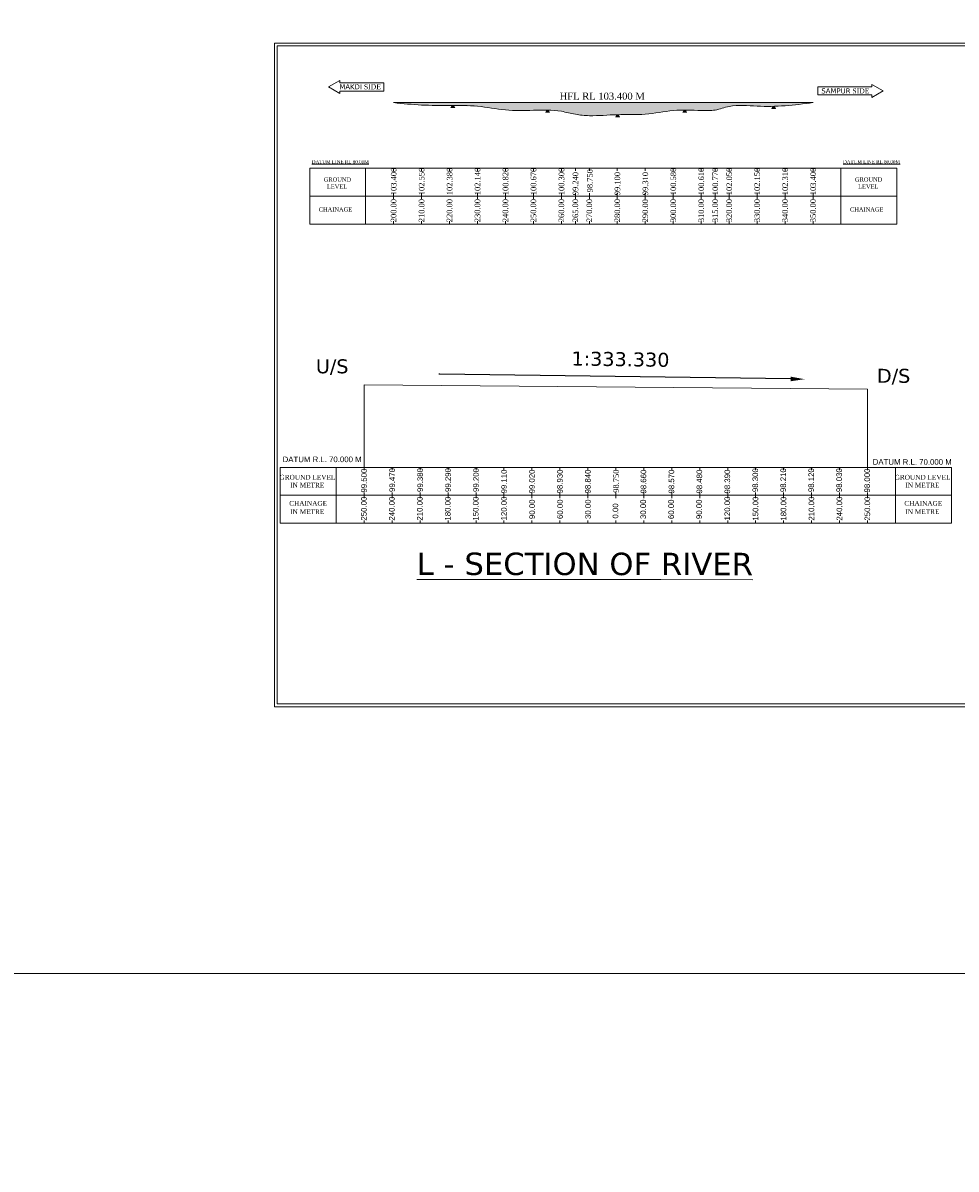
# Model space of a CAD drawing. Header units: millimetres. Extents: x -20950785 to 389010297, y -11535949 to 14056629.
# Tile 559 of 654: x 17953903 to 18287644, y 77436 to 487182. Entities that reach past the tile are written whole.
import ezdxf
from ezdxf import colors
from ezdxf.entities.mleader import LeaderData, LeaderLine
from ezdxf.math import Vec2, Vec3

# ---------------------------------------------------------------- set-up
doc = ezdxf.new("R2010")
doc.units = ezdxf.units.MM
doc.header["$LTSCALE"] = 60
doc.header["$MEASUREMENT"] = 0
doc.linetypes.add('ACAD_ISO03W100', pattern=[30, 12, -18])
doc.layers.add('PDF_H.F.L.', color=7, linetype='ACAD_ISO03W100')
doc.styles.add('Annotative', font='arial.ttf')
doc.styles.add('PDF Arial Bold', font='times.ttf')
doc.styles.add('PDF Verdana Bold', font='verdanab.ttf')
doc.styles.add('style1', font='txt.shx', dxfattribs={"height": 1})

msp = doc.modelspace()

# ---------------------------------------------------------------- hatches: boundary and pattern name
at = {"linetype": 'Continuous', "lineweight": 9, "ltscale": 2}
h = msp.add_hatch(dxfattribs=at)
h.set_pattern_fill('DASH', scale=5000)
h.set_pattern_definition([(0, (-117883.5, -196742.5), (625, 625), [625, -625])])
edge = h.paths.add_edge_path()
edge.add_spline(control_points=[(18190905.04, 456024.26), (18192757.3, 456023.23), (18196288.38, 455888.56), (18201579.79, 455709.88), (18208054.33, 458236.71), (18215071.33, 457357.83), (18220251.27, 457309.83), (18222131.17, 457359.28)], knot_values=[104798.10636198, 104798.10636198, 104798.10636198, 104798.10636198, 110358.868882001, 115361.428226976, 120522.668388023, 130701.568132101, 136485.270525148, 136485.270525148, 136485.270525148, 136485.270525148], degree=3, periodic=0)
edge.add_line((18222131.17, 457359.28), (18222132.9, 457362.87))
edge.add_line((18222132.9, 457362.87), (18222134.5, 457359.37))
edge.add_spline(control_points=[(18222134.5, 457359.37), (18222177.46, 457360.5), (18222220.43, 457361.67), (18222263.4, 457362.87)], knot_values=[136488.685376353, 136488.685376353, 136488.685376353, 136488.685376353, 136620.87024936, 136620.87024936, 136620.87024936, 136620.87024936], degree=3, periodic=0)
edge.add_spline(control_points=[(18222263.4, 457362.87), (18223664.84, 457402.06), (18228342.64, 457655.89), (18233130.23, 458255.66), (18236481.5, 458675.5)], knot_values=[136620.87024936, 136620.87024936, 136620.87024936, 136620.87024936, 140932.188836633, 150991.4184294, 150991.4184294, 150991.4184294, 150991.4184294], degree=3, periodic=0)
edge.add_line((18236481.5, 458675.5), (18086481.5, 458675.5))
edge.add_spline(control_points=[(18086481.5, 458675.5), (18089812.34, 458338.36), (18096462.54, 457665.25), (18103444.07, 457634.23), (18107085.53, 457659.39), (18107387.58, 457661.46)], knot_values=[0, 0, 0, 0, 10036.059983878, 20037.504879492, 20942.088649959, 20942.088649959, 20942.088649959, 20942.088649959], degree=3, periodic=0)
edge.add_line((18107387.58, 457661.46), (18107388.48, 457663.33))
edge.add_line((18107388.48, 457663.33), (18107389.33, 457661.47))
edge.add_spline(control_points=[(18107389.33, 457661.47), (18107432.39, 457661.77), (18107475.45, 457662.06), (18107518.51, 457662.36)], knot_values=[20943.836584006, 20943.836584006, 20943.836584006, 20943.836584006, 21072.793431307, 21072.793431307, 21072.793431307, 21072.793431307], degree=3, periodic=0)
edge.add_line((18107518.51, 457662.36), (18107518.98, 457663.33))
edge.add_line((18107518.98, 457663.33), (18107519.42, 457662.36))
edge.add_spline(control_points=[(18107519.42, 457662.36), (18110513.53, 457682.8), (18116878.12, 457714.1), (18126428.74, 455718.55), (18134808.13, 455891.96), (18139858.71, 456039.21), (18141539.44, 456005.27)], knot_values=[21073.703522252, 21073.703522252, 21073.703522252, 21073.703522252, 30040.384464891, 40127.128240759, 50128.253177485, 55160.462690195, 55160.462690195, 55160.462690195, 55160.462690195], degree=3, periodic=0)
edge.add_line((18107661.92, 457663.21), (18107661.98, 457663.33))
edge.add_line((18107661.98, 457663.33), (18107662.04, 457663.21))
edge.add_spline(control_points=[(18107519.42, 457662.36), (18110513.53, 457682.8), (18116878.12, 457714.1), (18126428.74, 455718.55), (18134808.13, 455891.96), (18139858.71, 456039.21), (18141539.44, 456005.27)], knot_values=[21073.703522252, 21073.703522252, 21073.703522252, 21073.703522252, 30040.384464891, 40127.128240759, 50128.253177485, 55160.462690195, 55160.462690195, 55160.462690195, 55160.462690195], degree=3, periodic=0)
edge.add_line((18141539.44, 456005.27), (18141539.44, 456005.28))
edge.add_line((18141539.44, 456005.28), (18141539.45, 456005.27))
edge.add_spline(control_points=[(18141539.45, 456005.27), (18141582.34, 456004.41), (18141625.23, 456003.49), (18141668.11, 456002.51)], knot_values=[55160.467595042, 55160.467595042, 55160.467595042, 55160.467595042, 55288.896661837, 55288.896661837, 55288.896661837, 55288.896661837], degree=3, periodic=0)
edge.add_line((18141668.15, 456002.59), (18141669.44, 456005.28))
edge.add_line((18141669.44, 456005.28), (18141670.74, 456002.45))
edge.add_spline(control_points=[(18141670.74, 456002.45), (18141716.99, 456001.4), (18141763.23, 456000.28), (18141809.46, 455999.09)], knot_values=[55291.519179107, 55291.519179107, 55291.519179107, 55291.519179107, 55430.036143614, 55430.036143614, 55430.036143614, 55430.036143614], degree=3, periodic=0)
edge.add_line((18141809.51, 455999.19), (18141812.44, 456005.28))
edge.add_line((18141812.44, 456005.28), (18141815.34, 455998.94))
edge.add_spline(control_points=[(18141815.34, 455998.94), (18143383.79, 455958.49), (18146638.79, 455713.75), (18151424.86, 454364.84), (18158107.73, 453775.93), (18163068.03, 454275.41), (18166366.81, 454372.23)], knot_values=[55435.910639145, 55435.910639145, 55435.910639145, 55435.910639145, 60135.095836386, 65246.220957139, 70270.173584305, 80161.66630418, 80161.66630418, 80161.66630418, 80161.66630418], degree=3, periodic=0)
edge.add_line((18166366.81, 454372.23), (18166370.47, 454379.83))
edge.add_line((18166370.47, 454379.83), (18166373.86, 454372.44))
edge.add_spline(control_points=[(18166373.86, 454372.44), (18166409.74, 454373.49), (18166451.49, 454374.67), (18166493.25, 454375.82), (18166499.12, 454375.99)], knot_values=[80168.710971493, 80168.710971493, 80168.710971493, 80168.710971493, 80276.296709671, 80293.906141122, 80293.906141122, 80293.906141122, 80293.906141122], degree=3, periodic=0)
edge.add_line((18166499.15, 454376.04), (18166500.97, 454379.83))
edge.add_line((18166500.97, 454379.83), (18166502.69, 454376.08))
edge.add_spline(control_points=[(18166502.69, 454376.08), (18166549.78, 454377.37), (18166596.87, 454378.61), (18166643.96, 454379.8)], knot_values=[80297.474607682, 80297.474607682, 80297.474607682, 80297.474607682, 80438.657791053, 80438.657791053, 80438.657791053, 80438.657791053], degree=3, periodic=0)
edge.add_line((18166643.99, 454379.88), (18166643.97, 454379.83))
edge.add_line((18166643.97, 454379.83), (18166643.99, 454379.8))
edge.add_spline(control_points=[(18166643.99, 454379.8), (18169926.05, 454462.9), (18176588.13, 454167.94), (18184419.12, 455842.64), (18189053.94, 456012.72), (18190344.97, 456022.36)], knot_values=[80438.687122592, 80438.687122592, 80438.687122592, 80438.687122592, 90278.501466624, 100358.823882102, 104237.441549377, 104237.441549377, 104237.441549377, 104237.441549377], degree=3, periodic=0)
edge.add_line((18190344.97, 456022.36), (18190352.37, 456037.73))
edge.add_line((18190352.37, 456037.73), (18190359.35, 456022.47))
edge.add_spline(control_points=[(18190359.35, 456022.47), (18190398.19, 456022.75), (18190437.03, 456023), (18190475.88, 456023.21)], knot_values=[104251.84632152, 104251.84632152, 104251.84632152, 104251.84632152, 104368.52687992, 104368.52687992, 104368.52687992, 104368.52687992], degree=3, periodic=0)
edge.add_line((18190475.9, 456023.26), (18190482.87, 456037.73))
edge.add_line((18190482.87, 456037.73), (18190489.48, 456023.28))
edge.add_spline(control_points=[(18190489.48, 456023.28), (18190532.71, 456023.51), (18190575.95, 456023.7), (18190619.19, 456023.85)], knot_values=[104382.145348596, 104382.145348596, 104382.145348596, 104382.145348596, 104512.003336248, 104512.003336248, 104512.003336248, 104512.003336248], degree=3, periodic=0)
edge.add_line((18190619.22, 456023.91), (18190625.87, 456037.73))
edge.add_line((18190625.87, 456037.73), (18190632.2, 456023.89))
edge.add_spline(control_points=[(18190632.2, 456023.89), (18190671.25, 456024.02), (18190710.29, 456024.12), (18190749.35, 456024.18)], knot_values=[104525.030573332, 104525.030573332, 104525.030573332, 104525.030573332, 104642.290312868, 104642.290312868, 104642.290312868, 104642.290312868], degree=3, periodic=0)
edge.add_line((18190749.37, 456024.23), (18190755.87, 456037.73))
edge.add_line((18190755.87, 456037.73), (18190762.06, 456024.2))
edge.add_spline(control_points=[(18190762.06, 456024.2), (18190805.5, 456024.26), (18190848.94, 456024.28), (18190892.39, 456024.26)], knot_values=[104655.019318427, 104655.019318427, 104655.019318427, 104655.019318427, 104785.449140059, 104785.449140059, 104785.449140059, 104785.449140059], degree=3, periodic=0)
edge.add_line((18190892.42, 456024.32), (18190898.87, 456037.73))
edge.add_line((18190898.87, 456037.73), (18190905.04, 456024.26))

# ---------------------------------------------------------------- linework, layer by layer
at = {"color": 7, "lineweight": 9, "ltscale": 2}
msp.add_line((18086481.5, 458675.5), (18236481.5, 458675.5), dxfattribs=at)
at = {"color": 7, "linetype": 'Continuous', "lineweight": 9, "ltscale": 2}
for p, q in [((18106984.48, 456824.83), (18107388.48, 457663.33)), ((18107114.98, 456824.83), (18107518.98, 457663.33)), ((18107257.98, 456824.83), (18107661.98, 457663.33)), ((18107387.98, 456824.83), (18107791.98, 457663.33)), ((18107388.48, 457663.33), (18107771.98, 456824.83)), ((18107518.98, 457663.33), (18107902.48, 456824.83)), ((18107530.98, 456824.83), (18107934.98, 457663.33)), ((18107661.98, 457663.33), (18108045.48, 456824.83)), ((18107791.98, 457663.33), (18108175.48, 456824.83)), ((18107934.98, 457663.33), (18108318.48, 456824.83)), ((18140861.94, 455166.78), (18141265.94, 456005.28)), ((18140992.44, 455166.78), (18141396.44, 456005.28)), ((18141135.44, 455166.78), (18141539.44, 456005.28)), ((18141265.44, 455166.78), (18141669.44, 456005.28)), ((18141265.94, 456005.28), (18141649.44, 455166.78)), ((18141396.44, 456005.28), (18141779.94, 455166.78)), ((18141408.44, 455166.78), (18141812.44, 456005.28)), ((18141539.44, 456005.28), (18141922.94, 455166.78)), ((18141669.44, 456005.28), (18142052.94, 455166.78)), ((18141812.44, 456005.28), (18142195.94, 455166.78)), ((18189948.37, 455199.23), (18190352.37, 456037.73)), ((18190078.87, 455199.23), (18190482.87, 456037.73)), ((18190221.87, 455199.23), (18190625.87, 456037.73)), ((18190351.87, 455199.23), (18190755.87, 456037.73)), ((18190352.37, 456037.73), (18190735.87, 455199.23)), ((18190482.87, 456037.73), (18190866.37, 455199.23)), ((18190494.87, 455199.23), (18190898.87, 456037.73)), ((18190625.87, 456037.73), (18191009.37, 455199.23)), ((18190755.87, 456037.73), (18191139.37, 455199.23)), ((18190898.87, 456037.73), (18191282.37, 455199.23)), ((18221728.9, 456524.37), (18222132.9, 457362.87)), ((18221859.4, 456524.37), (18222263.4, 457362.87)), ((18222002.4, 456524.37), (18222406.4, 457362.87)), ((18222132.4, 456524.37), (18222536.4, 457362.87)), ((18222132.9, 457362.87), (18222516.4, 456524.37)), ((18222263.4, 457362.87), (18222646.9, 456524.37)), ((18222275.4, 456524.37), (18222679.4, 457362.87)), ((18222406.4, 457362.87), (18222789.9, 456524.37)), ((18222536.4, 457362.87), (18222919.9, 456524.37)), ((18222679.4, 457362.87), (18223062.9, 456524.37)), ((18165966.47, 453541.33), (18166370.47, 454379.83)), ((18166096.97, 453541.33), (18166500.97, 454379.83)), ((18166239.97, 453541.33), (18166643.97, 454379.83)), ((18166369.97, 453541.33), (18166773.97, 454379.83)), ((18166370.47, 454379.83), (18166753.97, 453541.33)), ((18166500.97, 454379.83), (18166884.47, 453541.33)), ((18166512.97, 453541.33), (18166916.97, 454379.83)), ((18166643.97, 454379.83), (18167027.47, 453541.33)), ((18166773.97, 454379.83), (18167157.47, 453541.33)), ((18166916.97, 454379.83), (18167300.47, 453541.33)), ((18056481.5, 435275.5), (18076481.5, 435275.5)), ((18056481.5, 415275.5), (18056481.5, 435275.5)), ((18076481.5, 435275.5), (18076481.5, 415275.5)), ((18076481.5, 435275.5), (18106481.5, 435275.5)), ((18086481.5, 435275.5), (18086481.5, 434275.5)), ((18096481.5, 435275.5), (18096481.5, 434275.5)), ((18106481.5, 435275.5), (18126481.5, 435275.5)), ((18106481.5, 435275.5), (18106481.5, 434275.5)), ((18116481.5, 435275.5), (18116481.5, 434275.5)), ((18126481.5, 435275.5), (18146481.5, 435275.5)), ((18126481.5, 435275.5), (18126481.5, 434275.5)), ((18136481.5, 435275.5), (18136481.5, 434275.5)), ((18146481.5, 435275.5), (18166481.5, 435275.5)), ((18146481.5, 435275.5), (18146481.5, 434275.5)), ((18151481.5, 435275.5), (18151481.5, 434275.5)), ((18156481.5, 435275.5), (18156481.5, 434275.5)), ((18166481.5, 435275.5), (18186481.5, 435275.5)), ((18166481.5, 435275.5), (18166481.5, 434275.5)), ((18176481.5, 435275.5), (18176481.5, 434275.5)), ((18186481.5, 435275.5), (18206481.5, 435275.5)), ((18186481.5, 435275.5), (18186481.5, 434275.5)), ((18196481.5, 435275.5), (18196481.5, 434275.5)), ((18201481.5, 435275.5), (18201481.5, 434275.5)), ((18206481.5, 435275.5), (18226481.5, 435275.5)), ((18206481.5, 435275.5), (18206481.5, 434275.5)), ((18216481.5, 435275.5), (18216481.5, 434275.5)), ((18226481.5, 435275.5), (18226481.5, 434275.5)), ((18226481.5, 435275.5), (18246481.5, 435275.5)), ((18236481.5, 435275.5), (18236481.5, 434275.5)), ((18246481.5, 435275.5), (18246481.5, 434275.5)), ((18246481.5, 435275.5), (18266481.5, 435275.5)), ((18246481.5, 435275.5), (18266481.5, 435275.5)), ((18246481.5, 415275.5), (18246481.5, 435275.5)), ((18266481.5, 435275.5), (18266481.5, 415275.5)), ((18246481.5, 426275.5), (18246481.5, 424275.5)), ((18246481.5, 425275.5), (18266481.5, 425275.5)), ((18076481.5, 415275.5), (18056481.5, 415275.5)), ((18076481.5, 416275.5), (18076481.5, 415275.5)), ((18106481.5, 415275.5), (18076481.5, 415275.5)), ((18086481.5, 416275.5), (18086481.5, 415275.5)), ((18096481.5, 416275.5), (18096481.5, 415275.5)), ((18106481.5, 416275.5), (18106481.5, 415275.5)), ((18126481.5, 415275.5), (18106481.5, 415275.5)), ((18116481.5, 416275.5), (18116481.5, 415275.5)), ((18126481.5, 416275.5), (18126481.5, 415275.5)), ((18146481.5, 415275.5), (18126481.5, 415275.5)), ((18136481.5, 416275.5), (18136481.5, 415275.5)), ((18146481.5, 416275.5), (18146481.5, 415275.5)), ((18166481.5, 415275.5), (18146481.5, 415275.5)), ((18151481.5, 416275.5), (18151481.5, 415275.5)), ((18156481.5, 416275.5), (18156481.5, 415275.5)), ((18166481.5, 416275.5), (18166481.5, 415275.5)), ((18186481.5, 415275.5), (18166481.5, 415275.5)), ((18176481.5, 416275.5), (18176481.5, 415275.5)), ((18186481.5, 416275.5), (18186481.5, 415275.5)), ((18206481.5, 415275.5), (18186481.5, 415275.5)), ((18196481.5, 416275.5), (18196481.5, 415275.5)), ((18201481.5, 416275.5), (18201481.5, 415275.5)), ((18206481.5, 416275.5), (18206481.5, 415275.5)), ((18226481.5, 415275.5), (18206481.5, 415275.5)), ((18216481.5, 416275.5), (18216481.5, 415275.5)), ((18226481.5, 416275.5), (18226481.5, 415275.5)), ((18246481.5, 415275.5), (18226481.5, 415275.5)), ((18236481.5, 416275.5), (18236481.5, 415275.5)), ((18256481.5, 415275.5), (18236481.5, 415275.5)), ((18246481.5, 416275.5), (18246481.5, 415275.5)), ((18266481.5, 415275.5), (18246481.5, 415275.5)), ((18075955.7, 328305.5), (18075955.7, 357805.5)), ((18075955.7, 357805.5), (18255955.7, 356305.5)), ((18255955.7, 328305.5), (18255955.7, 356305.5)), ((12735258, 147332), (25225962.5, 147332))]:
    msp.add_line(p, q, dxfattribs=at)
at = {"linetype": 'Continuous', "lineweight": 9}
for p, q in [((18086481.5, 426275.5), (18086481.5, 424275.5)), ((18096481.5, 426275.5), (18096481.5, 424275.5)), ((18116481.5, 426275.5), (18116481.5, 424275.5)), ((18126481.5, 426275.5), (18126481.5, 424275.5)), ((18136481.5, 426275.5), (18136481.5, 424275.5)), ((18146481.5, 426275.5), (18146481.5, 424275.5)), ((18151481.5, 426275.5), (18151481.5, 424275.5)), ((18156481.5, 426275.5), (18156481.5, 424275.5)), ((18166481.5, 426275.5), (18166481.5, 424275.5)), ((18176481.5, 426275.5), (18176481.5, 424275.5)), ((18186481.5, 426275.5), (18186481.5, 424275.5)), ((18196481.5, 426275.5), (18196481.5, 424275.5)), ((18201481.5, 426275.5), (18201481.5, 424275.5)), ((18206481.5, 426275.5), (18206481.5, 424275.5)), ((18216481.5, 426275.5), (18216481.5, 424275.5)), ((18226481.5, 426275.5), (18226481.5, 424275.5)), ((18236481.5, 426275.5), (18236481.5, 424275.5)), ((18056481.5, 425275.5), (18266481.5, 425275.5))]:
    msp.add_line(p, q, dxfattribs=at)
at = {"color": 7, "linetype": 'Continuous', "lineweight": 9}
for p, q in [((18045955.7, 308305.5), (18045955.7, 328305.5)), ((18045955.7, 328305.5), (18065955.7, 328305.5)), ((18065955.7, 328305.5), (18065955.7, 327305.5)), ((18065955.7, 328305.5), (18165955.7, 328305.5)), ((18065955.7, 328305.5), (18065955.7, 308305.5)), ((18065955.7, 328305.5), (18065955.7, 308305.5)), ((18075955.7, 328305.5), (18075955.7, 327305.5)), ((18085955.7, 328305.5), (18085955.7, 327305.5)), ((18095955.7, 328305.5), (18095955.7, 327305.5)), ((18105955.7, 328305.5), (18105955.7, 327305.5)), ((18115955.7, 328305.5), (18115955.7, 327305.5)), ((18125955.7, 328305.5), (18125955.7, 327305.5)), ((18135955.7, 328305.5), (18135955.7, 327305.5)), ((18145955.7, 328305.5), (18145955.7, 327305.5)), ((18155955.7, 328305.5), (18155955.7, 327305.5)), ((18165955.7, 328305.5), (18155955.7, 328305.5)), ((18165955.7, 328305.5), (18165955.7, 327305.5)), ((18165955.7, 328305.5), (18165955.7, 327305.5)), ((18165955.7, 328305.5), (18165955.7, 327305.5)), ((18265955.7, 328305.5), (18165955.7, 328305.5)), ((18165955.7, 328305.5), (18165955.7, 327305.5)), ((18165955.7, 328305.5), (18175955.7, 328305.5)), ((18175955.7, 328305.5), (18175955.7, 327305.5)), ((18185955.7, 328305.5), (18185955.7, 327305.5)), ((18195955.7, 328305.5), (18195955.7, 327305.5)), ((18205955.7, 328305.5), (18205955.7, 327305.5)), ((18215955.7, 328305.5), (18215955.7, 327305.5)), ((18225955.7, 328305.5), (18225955.7, 327305.5)), ((18235955.7, 328305.5), (18235955.7, 327305.5)), ((18245955.7, 328305.5), (18245955.7, 327305.5)), ((18255955.7, 328305.5), (18255955.7, 327305.5)), ((18265955.7, 308305.5), (18265955.7, 328305.5)), ((18265955.7, 328305.5), (18285955.7, 328305.5)), ((18265955.7, 328305.5), (18265955.7, 308305.5)), ((18265955.7, 328305.5), (18265955.7, 327305.5)), ((18285955.7, 328305.5), (18285955.7, 308305.5)), ((18045955.7, 318305.5), (18065955.7, 318305.5)), ((18065955.7, 319305.5), (18065955.7, 317305.5)), ((18065955.7, 319305.5), (18065955.7, 308305.5)), ((18065955.7, 318305.5), (18165955.7, 318305.5)), ((18075955.7, 319305.5), (18075955.7, 317305.5)), ((18085955.7, 319305.5), (18085955.7, 317305.5)), ((18095955.7, 319305.5), (18095955.7, 317305.5)), ((18105955.7, 319305.5), (18105955.7, 317305.5)), ((18115955.7, 319305.5), (18115955.7, 317305.5)), ((18125955.7, 319305.5), (18125955.7, 317305.5)), ((18135955.7, 319305.5), (18135955.7, 317305.5)), ((18145955.7, 319305.5), (18145955.7, 317305.5)), ((18155955.7, 319305.5), (18155955.7, 317305.5)), ((18165955.7, 318305.5), (18155955.7, 318305.5)), ((18165955.7, 319305.5), (18165955.7, 317305.5)), ((18165955.7, 319305.5), (18165955.7, 317305.5)), ((18165955.7, 319305.5), (18165955.7, 317305.5)), ((18165955.7, 319305.5), (18165955.7, 317305.5)), ((18265955.7, 318305.5), (18165955.7, 318305.5)), ((18165955.7, 318305.5), (18175955.7, 318305.5)), ((18175955.7, 319305.5), (18175955.7, 317305.5)), ((18185955.7, 319305.5), (18185955.7, 317305.5)), ((18195955.7, 319305.5), (18195955.7, 317305.5)), ((18205955.7, 319305.5), (18205955.7, 317305.5)), ((18215955.7, 319305.5), (18215955.7, 317305.5)), ((18225955.7, 319305.5), (18225955.7, 317305.5)), ((18235955.7, 319305.5), (18235955.7, 317305.5)), ((18245955.7, 319305.5), (18245955.7, 317305.5)), ((18255955.7, 319305.5), (18255955.7, 317305.5)), ((18265955.7, 319305.5), (18265955.7, 317305.5)), ((18265955.7, 318305.5), (18285955.7, 318305.5)), ((18065955.7, 308305.5), (18045955.7, 308305.5)), ((18065955.7, 309305.5), (18065955.7, 308305.5)), ((18165955.7, 308305.5), (18065955.7, 308305.5)), ((18075955.7, 309305.5), (18075955.7, 308305.5)), ((18085955.7, 309305.5), (18085955.7, 308305.5)), ((18095955.7, 309305.5), (18095955.7, 308305.5)), ((18105955.7, 309305.5), (18105955.7, 308305.5)), ((18115955.7, 309305.5), (18115955.7, 308305.5)), ((18125955.7, 309305.5), (18125955.7, 308305.5)), ((18135955.7, 309305.5), (18135955.7, 308305.5)), ((18145955.7, 309305.5), (18145955.7, 308305.5)), ((18155955.7, 309305.5), (18155955.7, 308305.5)), ((18155955.7, 308305.5), (18165955.7, 308305.5)), ((18165955.7, 309305.5), (18165955.7, 308305.5)), ((18165955.7, 309305.5), (18165955.7, 308305.5)), ((18165955.7, 309305.5), (18165955.7, 308305.5)), ((18165955.7, 309305.5), (18165955.7, 308305.5)), ((18165955.7, 308305.5), (18265955.7, 308305.5)), ((18175955.7, 308305.5), (18165955.7, 308305.5)), ((18175955.7, 309305.5), (18175955.7, 308305.5)), ((18185955.7, 309305.5), (18185955.7, 308305.5)), ((18195955.7, 309305.5), (18195955.7, 308305.5)), ((18205955.7, 309305.5), (18205955.7, 308305.5)), ((18215955.7, 309305.5), (18215955.7, 308305.5)), ((18225955.7, 309305.5), (18225955.7, 308305.5)), ((18235955.7, 309305.5), (18235955.7, 308305.5)), ((18245955.7, 309305.5), (18245955.7, 308305.5)), ((18255955.7, 309305.5), (18255955.7, 308305.5)), ((18265955.7, 309305.5), (18265955.7, 308305.5)), ((18285955.7, 308305.5), (18265955.7, 308305.5))]:
    msp.add_line(p, q, dxfattribs=at)
for points in [[(18043851.5, 242732.5), (18511628, 242732.5), (18511628, 480001.83), (18043851.5, 480001.83)], [(18044851.5, 243732.5), (18510628, 243732.5), (18510628, 479001.83), (18044851.5, 479001.83)]]:
    msp.add_lwpolyline(points, close=True, dxfattribs=at)
at = {"linetype": 'Continuous', "lineweight": 9}
for points in [[(18083005.04, 462843.19), (18067267.62, 462843.19), (18067267.62, 461933.48), (18063197.79, 464283.19), (18067267.62, 466632.91), (18067267.62, 465723.19), (18083005.04, 465723.19)], [(18238154.47, 461422.99), (18257474.23, 461422.99), (18257474.23, 460513.27), (18261544.05, 462862.99), (18257474.23, 465212.7), (18257474.23, 464302.99), (18238154.47, 464302.99)]]:
    msp.add_lwpolyline(points, close=True, dxfattribs=at)
at = {"color": 7, "linetype": 'Continuous', "lineweight": 9, "ltscale": 2}
msp.add_open_spline([(18086481.5, 458675.5), (18089812.34, 458338.36), (18096462.54, 457665.25), (18106477.2, 457620.75), (18116537.5, 457785.27), (18126428.74, 455718.55), (18136467.53, 455926.3), (18144926.35, 456196.39), (18151424.86, 454364.84), (18158145.98, 453772.56), (18166470.54, 454622.93), (18176534.7, 454156.51), (18186433.37, 456273.41), (18194794.54, 455939), (18201579.79, 455709.88), (18208054.33, 458236.71), (18216548.52, 457172.81), (18226370.6, 457408.83), (18233130.23, 458255.66), (18236481.5, 458675.5)], degree=3, knots=[0, 0, 0, 0, 10036.059983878, 20037.504879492, 30040.384464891, 40127.128240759, 50128.253177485, 60135.095836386, 65246.220957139, 70270.173584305, 80276.296709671, 90278.501466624, 100358.823882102, 110358.868882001, 115361.428226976, 120522.668388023, 130701.568132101, 140932.188836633, 150991.4184294, 150991.4184294, 150991.4184294, 150991.4184294], dxfattribs=at)

# ---------------------------------------------------------------- texts
at = {"color": 7, "linetype": 'Continuous', "lineweight": 9, "char_height": 2000, "attachment_point": 1, "rotation": 270, "style": 'Annotative'}
for insert in [(18195512.02, 1504545.1), (18195512.02, 1074680.1)]:
    msp.add_mtext_dynamic_manual_height_columns('\\pi3721.38129;RCC BOX TYPE \\P\\pi6282.77284;ABUTMENT', width=27876.5961, gutter_width=1000, heights=[0], dxfattribs=dict(at, insert=insert))
at = {"linetype": 'Continuous', "lineweight": 9}
for s, insert, char_height, attachment_point, style in [('{\\fVerdana|b0|i0|c0|p34;MAKDI\\fTimes New Roman|b0|i0|c0|p18; SIDE}', (18067086.36, 465262.06), 1800, 1, 'style1'), ('{\\fVerdana|b0|i0|c0|p34;SAMPUR\\fTimes New Roman|b0|i0|c0|p18; SIDE}', (18256653.52, 463778.09), 1800, 3, 'style1'), ('DATUM R.L. 70.000 M', (18046785.69, 332159.07), 2000, 1, 'Annotative'), ('DATUM R.L. 70.000 M', (18257837.28, 331237.35), 2000, 1, 'Annotative')]:
    msp.add_mtext(s, dxfattribs=dict(at, insert=insert, char_height=char_height, attachment_point=attachment_point, style=style))
for s, insert, char_height, attachment_point in [('{\\fTimes New Roman|b0|i0|c0|p18;HFL RL 103.400 M}', (18145859.5, 460982.23), 2500, 4), ('{\\fTimes New Roman|b0|i0|c0|p18;\\LDATUM LINE RL 80.00M}', (18057236.02, 438094.73), 1200, 1), ('{\\fTimes New Roman|b0|i0|c0|p18;\\LDATUM LINE RL 80.00M}', (18247236.02, 438094.73), 1200, 1), ('{\\fTimes New Roman|b0|i0|c0|p18;GROUND\\P  LEVEL}', (18061475.67, 431945.54), 1500, 1), ('{\\fTimes New Roman|b0|i0|c0|p18;GROUND\\P  LEVEL}', (18251475.67, 431945.54), 1500, 1), ('{\\fTimes New Roman|b0|i0|c0|p18;CHAINAGE}', (18059704.82, 421250.47), 1500, 1), ('{\\fTimes New Roman|b0|i0|c0|p18;CHAINAGE}', (18249704.82, 421250.47), 1500, 1)]:
    msp.add_mtext(s, dxfattribs=dict(at, insert=insert, char_height=char_height, attachment_point=attachment_point))
at = {"linetype": 'Continuous', "lineweight": 9, "char_height": 2000, "attachment_point": 1, "rotation": 90}
for s, insert in [('{\\fTimes New Roman|b0|i0|c0|p18;103.400}', (18085509.58, 425588.15)), ('{\\fTimes New Roman|b0|i0|c0|p18;102.550}', (18095509.58, 425588.15)), ('{\\fTimes New Roman|b0|i0|c0|p18;102.380}', (18105509.58, 425588.15)), ('{\\fTimes New Roman|b0|i0|c0|p18;102.140}', (18115509.58, 425588.15)), ('{\\fTimes New Roman|b0|i0|c0|p18;100.820}', (18125509.58, 425588.15)), ('{\\fTimes New Roman|b0|i0|c0|p18;100.670}', (18135509.58, 425588.15)), ('{\\fTimes New Roman|b0|i0|c0|p18;100.300}', (18145509.58, 425588.15)), ('{\\fTimes New Roman|b0|i0|c0|p18;98.750}', (18155686.44, 426607.56)), ('{\\fTimes New Roman|b0|i0|c0|p18;100.580}', (18185509.58, 425588.15)), ('{\\fTimes New Roman|b0|i0|c0|p18;100.610}', (18195509.58, 425588.15)), ('{\\fTimes New Roman|b0|i0|c0|p18;100.770}', (18200509.58, 425588.15)), ('{\\fTimes New Roman|b0|i0|c0|p18;102.050}', (18205509.58, 425588.15)), ('{\\fTimes New Roman|b0|i0|c0|p18;102.150}', (18215509.58, 425588.15)), ('{\\fTimes New Roman|b0|i0|c0|p18;102.310}', (18225509.58, 425588.15)), ('{\\fTimes New Roman|b0|i0|c0|p18;103.400}', (18235509.58, 425588.15)), ('{\\fTimes New Roman|b0|i0|c0|p18;99.240}', (18150509.58, 425588.15)), ('{\\fTimes New Roman|b0|i0|c0|p18;99.100}', (18165509.58, 425588.15)), ('{\\fTimes New Roman|b0|i0|c0|p18;99.310}', (18175509.58, 425588.15)), ('{\\fTimes New Roman|b0|i0|c0|p18;200.00}', (18085473.82, 415932.07)), ('{\\fTimes New Roman|b0|i0|c0|p18;210.00}', (18095473.82, 415932.07)), ('{\\fTimes New Roman|b0|i0|c0|p18;220.00}', (18105473.82, 415932.07)), ('{\\fTimes New Roman|b0|i0|c0|p18;230.00}', (18115473.82, 415932.07)), ('{\\fTimes New Roman|b0|i0|c0|p18;240.00}', (18125473.82, 415932.07)), ('{\\fTimes New Roman|b0|i0|c0|p18;250.00}', (18135473.82, 415932.07)), ('{\\fTimes New Roman|b0|i0|c0|p18;260.00}', (18145473.82, 415932.07)), ('{\\fTimes New Roman|b0|i0|c0|p18;265.00}', (18150473.82, 415932.07)), ('{\\fTimes New Roman|b0|i0|c0|p18;270.00}', (18155473.82, 415932.07)), ('{\\fTimes New Roman|b0|i0|c0|p18;280.00}', (18165473.82, 415932.07)), ('{\\fTimes New Roman|b0|i0|c0|p18;290.00}', (18175473.82, 415891.21)), ('{\\fTimes New Roman|b0|i0|c0|p18;300.00}', (18185473.82, 415932.07)), ('{\\fTimes New Roman|b0|i0|c0|p18;310.00}', (18195473.82, 415932.07)), ('{\\fTimes New Roman|b0|i0|c0|p18;315.00}', (18200473.82, 415932.07)), ('{\\fTimes New Roman|b0|i0|c0|p18;320.00}', (18205473.82, 415932.07)), ('{\\fTimes New Roman|b0|i0|c0|p18;330.00}', (18215473.82, 415932.07)), ('{\\fTimes New Roman|b0|i0|c0|p18;340.00}', (18225473.82, 415932.07)), ('{\\fTimes New Roman|b0|i0|c0|p18;350.00}', (18235473.82, 415932.07))]:
    msp.add_mtext(s, dxfattribs=dict(at, insert=insert))
at = {"linetype": 'Continuous', "lineweight": 9, "char_height": 2000, "attachment_point": 1, "rotation": 90, "style": 'Annotative'}
for s, insert in [('99.500', (18074896.59, 319280.86)), ('99.470', (18084948.13, 319498.31)), ('99.380', (18094948.13, 319498.31)), ('99.290', (18104948.13, 319498.31)), ('99.200', (18114948.13, 319498.31)), ('99.110', (18124948.13, 318977.11)), ('99.020', (18134948.13, 318977.11)), ('98.930', (18144948.13, 318977.11)), ('98.840', (18154948.13, 318977.11)), ('{\\fTimes New Roman|b0|i0|c0|p18;98.750}', (18165037.91, 319207.75)), ('98.660', (18174826.9, 318930.69)), ('98.570', (18184826.9, 318930.69)), ('98.480', (18194826.9, 318930.69)), ('98.390', (18204826.9, 318930.69)), ('98.300', (18214826.9, 319451.9)), ('98.210', (18224826.9, 319451.9)), ('98.120', (18234826.9, 319451.9)), ('98.030', (18244826.9, 319451.9)), ('98.000', (18254831.51, 319319.98)), ('250.00', (18074842.28, 309276.24)), ('240.00', (18084842.28, 309276.24)), ('210.00', (18094842.28, 309276.24)), ('180.00', (18104842.28, 309276.24)), ('150.00', (18114842.28, 309276.24)), ('120.00', (18124935.97, 309320.59)), ('90.00', (18135009, 309831.28)), ('60.00', (18145009, 309831.28)), ('30.00', (18155009, 309831.28)), ('30.00', (18174739.46, 309818.88)), ('60.00', (18184739.46, 309818.88)), ('90.00', (18194739.46, 309818.88)), ('120.00', (18204812.49, 309308.19)), ('150.00', (18214906.18, 309263.84)), ('180.00', (18224906.18, 309263.84)), ('210.00', (18234906.18, 309263.84)), ('240.00', (18244906.18, 309263.84)), ('250.00', (18254906.18, 309263.84)), ('0.00', (18164807.82, 309995.2))]:
    msp.add_mtext(s, dxfattribs=dict(at, insert=insert))
at = {"layer": 'PDF_H.F.L.', "color": 7, "linetype": 'Continuous', "lineweight": 9, "attachment_point": 7, "style": 'PDF Verdana Bold'}
for s, insert, char_height, rotation in [('{\\fVerdana|b0|i0|c0|p34;1:333.330}', (18150061.75, 364635.69), 5000, 359.159344), ('{\\fVerdana|b0|i0|c0|p34;U/S}', (18058665.38, 361294.62), 5000, 359.9558823), ('{\\fVerdana|b0|i0|c0|p34; D/S}', (18257145.91, 357893.73), 5000, 359.9558823), ('{\\fVerdana|b0|i0|c0|p34;\\LL - SECTION OF RIVER }', (18094749.74, 289682.31), 8000, 359.9558823)]:
    msp.add_mtext(s, dxfattribs=dict(at, insert=insert, char_height=char_height, rotation=rotation))
at = {"layer": 'PDF_H.F.L.', "color": 7, "linetype": 'Continuous', "lineweight": 9, "char_height": 1700, "attachment_point": 9, "style": 'PDF Arial Bold'}
for s, insert in [('GROUND LEVEL', (18065644.2, 323883.29)), ('GROUND LEVEL', (18285644.2, 323883.29)), ('IN METRE', (18061696.01, 321071.61)), ('IN METRE', (18281696.01, 321071.61)), ('CHAINAGE', (18062696.01, 314571.61)), ('CHAINAGE', (18282696.01, 314571.61)), ('IN METRE', (18061696.01, 311571.61)), ('IN METRE', (18281696.01, 311571.61))]:
    msp.add_mtext(s, dxfattribs=dict(at, insert=insert))

# ---------------------------------------------------------------- leaders
at = {"layer": 'PDF_H.F.L.', "color": 7, "linetype": 'Continuous', "lineweight": 9}
ml = msp.add_multileader_mtext('Standard', dxfattribs=at)
ml.set_content('', color=7)
ml.set_leader_properties()
ml.build(insert=Vec2(0, 0))
ml.multileader.update_dxf_attribs({"dogleg_length": 0.36, "arrow_head_size": 5000})
ctx = ml.context
ctx.base_point, ctx.char_height, ctx.arrow_head_size, ctx.landing_gap_size, ctx.plane_origin, ctx.plane_x_axis, ctx.plane_y_axis = Vec3(18102421.92, 361649.37), 180, 5000, 90, Vec3(18120664.55, 361395.74), Vec3(0.999903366, -0.013901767), Vec3(0.013901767, 0.999903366)
ctx.text_align_type = 2
notes = []
notes.append((ctx, [(1, (1, 1, 0), (18102961.87, 361641.86), (-0.999903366, 0.013901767), 360, [(0, [(18233442.79, 359827.77)], 0, [])])]))
ctx.mtext.insert, ctx.mtext.text_direction, ctx.mtext.rotation, ctx.mtext.alignment, ctx.mtext.flow_direction = Vec3(18102513.16, 361738.11), Vec3(0.999903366, -0.013901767), 6.269283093, 3, 5
for ctx, leaders in notes:
    for number, flags, end, landing, length, lines in leaders:
        leader = LeaderData()
        leader.index, (leader.has_last_leader_line, leader.has_dogleg_vector, leader.attachment_direction) = number, flags
        leader.last_leader_point, leader.dogleg_vector, leader.dogleg_length = Vec3(end), Vec3(landing), length
        for number, points, colour, breaks in lines:
            line = LeaderLine()
            line.index, line.vertices, line.color, line.breaks = number, Vec3.list(points), colors.encode_raw_color(colour), breaks
            leader.lines.append(line)
        ctx.leaders.append(leader)

doc.saveas('drawing.dxf')
